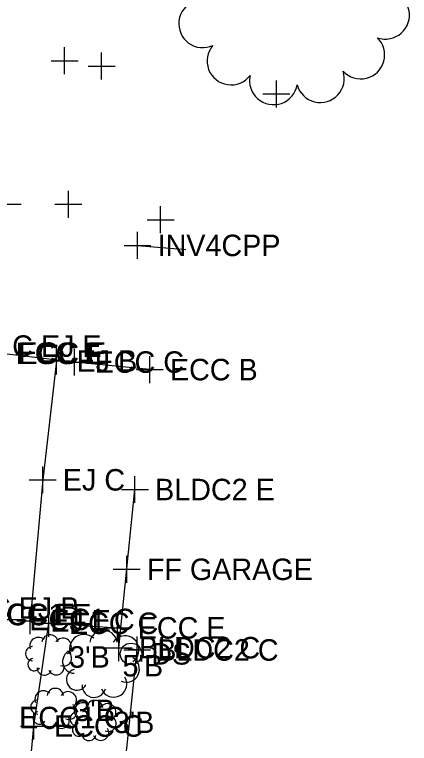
# Model space of a CAD drawing. Extents: x 1363693 to 1365209, y 422201 to 424153.
# Drawn here: x 1364303.2 to 1364332.7, y 423219.1 to 423273.4 of the extents above; entities that cross this region are included whole.
import ezdxf

# ---------------------------------------------------------------- set-up
doc = ezdxf.new("R2010")
doc.units = 0
for name, color, linetype in [('BD_X_Building', 7, 'Continuous'), ('DR_X_Cells', 7, 'Continuous'), ('DR_X_Storm_Sewer', 7, 'Continuous'), ('DR_X_Text', 7, 'Continuous'), ('PV_X_Driveway', 7, 'Continuous'), ('PV_X_Joint', 7, 'Continuous'), ('SV_X_Original_Ground', 7, 'Continuous'), ('SV_X_Random_Point', 7, 'Continuous'), ('SV_X_Shot_Marker', 7, 'Continuous'), ('VG_X_Cells', 7, 'Continuous'), ('VG_X_Text', 7, 'Continuous')]:
    doc.layers.add(name, color=color, linetype=linetype)

msp = doc.modelspace()

# ---------------------------------------------------------------- linework, layer by layer
at = {"layer": 'BD_X_Building'}
for p, q in [((1364311.011, 423226.269), (1364312.217, 423238.053)), ((1364308.379, 423188.009), (1364312.381, 423226.1)), ((1364312.381, 423226.1), (1364311.011, 423226.269))]:
    msp.add_line(p, q, dxfattribs=at)
at = {"layer": 'DR_X_Cells'}
msp.add_circle((1364311.927, 423225.811), 0.8, dxfattribs=at)
at = {"layer": 'DR_X_Storm_Sewer'}
msp.add_line((1364312.403, 423256.235), (1364315.998, 423255.922), dxfattribs=at)
at = {"layer": 'PV_X_Driveway'}
for points in [[(1364313.322, 423246.984), (1364307.716, 423247.545), (1364302.036, 423248.209)], [(1364307.951, 423213.96), (1364307.056, 423214.081), (1364306.045, 423214.191), (1364305.109, 423214.273), (1364304.925, 423213.804), (1364304.089, 423213.915), (1364304.691, 423220.437), (1364305.801, 423228.091), (1364310.926, 423227.748)]]:
    msp.add_lwpolyline(points, dxfattribs=at)
at = {"layer": 'PV_X_Joint'}
for p, q in [((1364306.365, 423247.626), (1364305.343, 423238.774)), ((1364305.343, 423238.774), (1364304.41, 423228.273))]:
    msp.add_line(p, q, dxfattribs=at)
at = {"layer": 'SV_X_Original_Ground'}
for p, q in [((1364306.981, 423268.99), (1364306.981, 423270.99)), ((1364309.735, 423268.597), (1364309.735, 423270.597)), ((1364305.981, 423269.99), (1364307.981, 423269.99)), ((1364308.735, 423269.597), (1364310.735, 423269.597)), ((1364322.756, 423266.512), (1364322.756, 423268.512)), ((1364321.756, 423267.512), (1364323.756, 423267.512)), ((1364307.257, 423258.295), (1364307.257, 423260.295)), ((1364301.735, 423259.314), (1364303.735, 423259.314)), ((1364306.257, 423259.295), (1364308.257, 423259.295)), ((1364314.132, 423257.149), (1364314.132, 423259.149)), ((1364313.132, 423258.149), (1364315.132, 423258.149))]:
    msp.add_line(p, q, dxfattribs=at)
at = {"layer": 'SV_X_Random_Point'}
for p, q in [((1364311.603, 423231.108), (1364311.603, 423233.108)), ((1364310.603, 423232.108), (1364312.603, 423232.108))]:
    msp.add_line(p, q, dxfattribs=at)
at = {"layer": 'SV_X_Shot_Marker'}
for p, q in [((1364312.403, 423255.235), (1364312.403, 423257.235)), ((1364311.403, 423256.235), (1364313.403, 423256.235)), ((1364306.365, 423246.626), (1364306.365, 423248.626)), ((1364307.716, 423246.545), (1364307.716, 423248.545)), ((1364313.322, 423245.984), (1364313.322, 423247.984)), ((1364305.365, 423247.626), (1364307.365, 423247.626)), ((1364306.716, 423247.545), (1364308.716, 423247.545)), ((1364312.322, 423246.984), (1364314.322, 423246.984)), ((1364305.343, 423237.774), (1364305.343, 423239.774)), ((1364304.343, 423238.774), (1364306.343, 423238.774)), ((1364312.217, 423237.053), (1364312.217, 423239.053)), ((1364311.217, 423238.053), (1364313.217, 423238.053)), ((1364304.41, 423227.273), (1364304.41, 423229.273)), ((1364305.801, 423227.091), (1364305.801, 423229.091)), ((1364310.926, 423226.748), (1364310.926, 423228.748)), ((1364301.853, 423228.374), (1364303.853, 423228.374)), ((1364303.41, 423228.273), (1364305.41, 423228.273)), ((1364304.801, 423228.091), (1364306.801, 423228.091)), ((1364309.926, 423227.748), (1364311.926, 423227.748)), ((1364311.011, 423225.269), (1364311.011, 423227.269)), ((1364312.381, 423225.1), (1364312.381, 423227.1)), ((1364310.011, 423226.269), (1364312.011, 423226.269)), ((1364311.381, 423226.1), (1364313.381, 423226.1)), ((1364304.691, 423219.437), (1364304.691, 423221.437)), ((1364303.691, 423220.437), (1364305.691, 423220.437))]:
    msp.add_line(p, q, dxfattribs=at)
at = {"layer": 'VG_X_Cells'}
for points in [[(1364306.506, 423226.696), (1364306.479, 423226.81), (1364306.43, 423226.917), (1364306.362, 423227.012), (1364306.278, 423227.093), (1364306.179, 423227.156), (1364306.07, 423227.2), (1364305.955, 423227.222), (1364305.838, 423227.222), (1364305.723, 423227.2), (1364305.614, 423227.156), (1364305.516, 423227.093), (1364305.431, 423227.012), (1364305.363, 423226.917), (1364305.315, 423226.81), (1364305.287, 423226.696)], [(1364309.147, 423226.976), (1364308.984, 423227.098), (1364308.801, 423227.188), (1364308.604, 423227.241), (1364308.4, 423227.256), (1364308.198, 423227.233), (1364308.003, 423227.172), (1364307.823, 423227.075), (1364307.665, 423226.947), (1364307.534, 423226.791), (1364307.434, 423226.612), (1364307.37, 423226.419), (1364307.344, 423226.216), (1364307.356, 423226.013), (1364307.406, 423225.815)], [(1364310.889, 423226.686), (1364310.843, 423226.876), (1364310.762, 423227.053), (1364310.649, 423227.212), (1364310.508, 423227.347), (1364310.344, 423227.453), (1364310.162, 423227.525), (1364309.971, 423227.562), (1364309.776, 423227.562), (1364309.584, 423227.525), (1364309.403, 423227.453), (1364309.238, 423227.347), (1364309.097, 423227.212), (1364308.984, 423227.053), (1364308.903, 423226.876), (1364308.857, 423226.686)], [(1364312.05, 423225.235), (1364312.201, 423225.357), (1364312.327, 423225.505), (1364312.423, 423225.674), (1364312.487, 423225.858), (1364312.515, 423226.051), (1364312.507, 423226.245), (1364312.463, 423226.435), (1364312.385, 423226.613), (1364312.275, 423226.773), (1364312.138, 423226.911), (1364311.977, 423227.021), (1364311.799, 423227.099), (1364311.609, 423227.143), (1364311.415, 423227.15), (1364311.223, 423227.122), (1364311.039, 423227.059), (1364310.87, 423226.963), (1364310.721, 423226.837), (1364310.599, 423226.686)], [(1364305.461, 423226.87), (1364305.363, 423226.944), (1364305.253, 423226.998), (1364305.135, 423227.03), (1364305.013, 423227.039), (1364304.891, 423227.025), (1364304.775, 423226.988), (1364304.667, 423226.93), (1364304.572, 423226.853), (1364304.493, 423226.759), (1364304.433, 423226.652), (1364304.395, 423226.536), (1364304.379, 423226.415), (1364304.386, 423226.292), (1364304.416, 423226.174)], [(1364307.203, 423225.826), (1364307.294, 423225.899), (1364307.369, 423225.988), (1364307.427, 423226.089), (1364307.465, 423226.2), (1364307.482, 423226.315), (1364307.477, 423226.432), (1364307.451, 423226.546), (1364307.404, 423226.652), (1364307.338, 423226.749), (1364307.255, 423226.831), (1364307.159, 423226.897), (1364307.052, 423226.944), (1364306.938, 423226.97), (1364306.822, 423226.975), (1364306.706, 423226.958), (1364306.596, 423226.92), (1364306.495, 423226.862), (1364306.406, 423226.787), (1364306.332, 423226.696)], [(1364304.591, 423226.348), (1364304.494, 423226.339), (1364304.402, 423226.313), (1364304.315, 423226.27), (1364304.239, 423226.212), (1364304.174, 423226.14), (1364304.123, 423226.058), (1364304.088, 423225.968), (1364304.07, 423225.874), (1364304.07, 423225.777), (1364304.088, 423225.683), (1364304.123, 423225.593), (1364304.174, 423225.511), (1364304.239, 423225.439), (1364304.315, 423225.381), (1364304.402, 423225.338), (1364304.494, 423225.312), (1364304.591, 423225.303)], [(1364307.696, 423226.105), (1364307.536, 423226.09), (1364307.382, 423226.047), (1364307.238, 423225.975), (1364307.11, 423225.878), (1364307.001, 423225.759), (1364306.917, 423225.623), (1364306.859, 423225.473), (1364306.829, 423225.315), (1364306.829, 423225.154), (1364306.859, 423224.996), (1364306.917, 423224.846), (1364307.001, 423224.71), (1364307.11, 423224.591), (1364307.238, 423224.494), (1364307.382, 423224.423), (1364307.536, 423224.379), (1364307.696, 423224.364)], [(1364306.68, 423224.955), (1364306.786, 423224.92), (1364306.896, 423224.905), (1364307.007, 423224.912), (1364307.115, 423224.939), (1364307.215, 423224.987), (1364307.305, 423225.052), (1364307.381, 423225.134), (1364307.44, 423225.228), (1364307.48, 423225.332), (1364307.5, 423225.441), (1364307.498, 423225.552), (1364307.476, 423225.661), (1364307.433, 423225.764), (1364307.372, 423225.857), (1364307.294, 423225.936), (1364307.203, 423226)], [(1364311.179, 423223.783), (1364311.355, 423223.725), (1364311.539, 423223.701), (1364311.724, 423223.712), (1364311.903, 423223.758), (1364312.071, 423223.837), (1364312.221, 423223.946), (1364312.347, 423224.082), (1364312.445, 423224.239), (1364312.512, 423224.412), (1364312.545, 423224.594), (1364312.542, 423224.779), (1364312.505, 423224.961), (1364312.434, 423225.132), (1364312.332, 423225.287), (1364312.202, 423225.419), (1364312.05, 423225.525)], [(1364304.591, 423225.477), (1364304.504, 423225.445), (1364304.425, 423225.398), (1364304.357, 423225.335), (1364304.303, 423225.261), (1364304.264, 423225.177), (1364304.242, 423225.088), (1364304.238, 423224.995), (1364304.252, 423224.904), (1364304.284, 423224.818), (1364304.332, 423224.739), (1364304.394, 423224.671), (1364304.468, 423224.616), (1364304.552, 423224.577), (1364304.641, 423224.555), (1364304.733, 423224.551), (1364304.825, 423224.565), (1364304.911, 423224.596), (1364304.99, 423224.644), (1364305.058, 423224.706), (1364305.113, 423224.781)], [(1364305.81, 423224.606), (1364305.862, 423224.505), (1364305.933, 423224.416), (1364306.02, 423224.342), (1364306.119, 423224.287), (1364306.227, 423224.252), (1364306.341, 423224.238), (1364306.454, 423224.247), (1364306.564, 423224.277), (1364306.666, 423224.328), (1364306.756, 423224.397), (1364306.831, 423224.483), (1364306.888, 423224.582), (1364306.924, 423224.69), (1364306.94, 423224.802), (1364306.933, 423224.916), (1364306.904, 423225.026), (1364306.855, 423225.129)], [(1364304.939, 423224.781), (1364304.945, 423224.678), (1364304.97, 423224.578), (1364305.014, 423224.485), (1364305.075, 423224.403), (1364305.15, 423224.333), (1364305.238, 423224.279), (1364305.334, 423224.243), (1364305.436, 423224.226), (1364305.538, 423224.229), (1364305.639, 423224.252), (1364305.733, 423224.293), (1364305.817, 423224.351), (1364305.889, 423224.425), (1364305.945, 423224.511), (1364305.984, 423224.606)], [(1364307.696, 423224.654), (1364307.552, 423224.601), (1364307.421, 423224.521), (1364307.307, 423224.417), (1364307.217, 423224.293), (1364307.152, 423224.154), (1364307.116, 423224.005), (1364307.109, 423223.851), (1364307.132, 423223.699), (1364307.185, 423223.555), (1364307.265, 423223.423), (1364307.369, 423223.31), (1364307.492, 423223.219), (1364307.632, 423223.154), (1364307.781, 423223.117), (1364307.934, 423223.111), (1364308.086, 423223.134), (1364308.231, 423223.186), (1364308.362, 423223.266), (1364308.476, 423223.369), (1364308.567, 423223.493)], [(1364309.728, 423223.203), (1364309.815, 423223.034), (1364309.934, 423222.886), (1364310.078, 423222.763), (1364310.244, 423222.67), (1364310.424, 423222.612), (1364310.613, 423222.589), (1364310.802, 423222.603), (1364310.985, 423222.653), (1364311.155, 423222.738), (1364311.305, 423222.854), (1364311.43, 423222.997), (1364311.525, 423223.162), (1364311.586, 423223.341), (1364311.611, 423223.529), (1364311.6, 423223.719), (1364311.552, 423223.903), (1364311.47, 423224.073)], [(1364308.277, 423223.493), (1364308.286, 423223.322), (1364308.328, 423223.156), (1364308.402, 423223.001), (1364308.503, 423222.863), (1364308.629, 423222.747), (1364308.775, 423222.657), (1364308.936, 423222.597), (1364309.105, 423222.569), (1364309.276, 423222.574), (1364309.443, 423222.611), (1364309.6, 423222.68), (1364309.741, 423222.778), (1364309.86, 423222.901), (1364309.954, 423223.044), (1364310.018, 423223.203)], [(1364305.845, 423222.891), (1364305.747, 423222.965), (1364305.637, 423223.019), (1364305.519, 423223.051), (1364305.397, 423223.06), (1364305.275, 423223.046), (1364305.159, 423223.009), (1364305.051, 423222.951), (1364304.956, 423222.874), (1364304.877, 423222.78), (1364304.817, 423222.673), (1364304.779, 423222.557), (1364304.763, 423222.436), (1364304.77, 423222.313), (1364304.8, 423222.195)], [(1364306.89, 423222.717), (1364306.863, 423222.831), (1364306.814, 423222.938), (1364306.746, 423223.033), (1364306.662, 423223.114), (1364306.563, 423223.177), (1364306.454, 423223.221), (1364306.339, 423223.243), (1364306.222, 423223.243), (1364306.107, 423223.221), (1364305.998, 423223.177), (1364305.9, 423223.114), (1364305.815, 423223.033), (1364305.747, 423222.938), (1364305.699, 423222.831), (1364305.671, 423222.717)], [(1364307.587, 423221.847), (1364307.678, 423221.92), (1364307.753, 423222.009), (1364307.811, 423222.11), (1364307.849, 423222.221), (1364307.866, 423222.336), (1364307.861, 423222.453), (1364307.835, 423222.567), (1364307.788, 423222.673), (1364307.722, 423222.77), (1364307.639, 423222.852), (1364307.543, 423222.918), (1364307.436, 423222.965), (1364307.322, 423222.991), (1364307.206, 423222.996), (1364307.09, 423222.979), (1364306.98, 423222.941), (1364306.879, 423222.883), (1364306.79, 423222.808), (1364306.716, 423222.717)], [(1364304.975, 423222.369), (1364304.878, 423222.36), (1364304.786, 423222.334), (1364304.699, 423222.291), (1364304.623, 423222.233), (1364304.558, 423222.161), (1364304.507, 423222.079), (1364304.472, 423221.989), (1364304.454, 423221.895), (1364304.454, 423221.798), (1364304.472, 423221.704), (1364304.507, 423221.614), (1364304.558, 423221.532), (1364304.623, 423221.46), (1364304.699, 423221.402), (1364304.786, 423221.359), (1364304.878, 423221.333), (1364304.975, 423221.324)], [(1364309.827, 423221.823), (1364309.8, 423221.937), (1364309.751, 423222.044), (1364309.683, 423222.139), (1364309.599, 423222.22), (1364309.5, 423222.283), (1364309.391, 423222.327), (1364309.276, 423222.349), (1364309.159, 423222.349), (1364309.044, 423222.327), (1364308.935, 423222.283), (1364308.837, 423222.22), (1364308.752, 423222.139), (1364308.684, 423222.044), (1364308.636, 423221.937), (1364308.608, 423221.823)], [(1364307.064, 423220.976), (1364307.17, 423220.941), (1364307.28, 423220.926), (1364307.391, 423220.933), (1364307.499, 423220.96), (1364307.599, 423221.008), (1364307.689, 423221.073), (1364307.765, 423221.155), (1364307.824, 423221.249), (1364307.864, 423221.353), (1364307.884, 423221.462), (1364307.882, 423221.573), (1364307.86, 423221.682), (1364307.817, 423221.785), (1364307.756, 423221.878), (1364307.678, 423221.957), (1364307.587, 423222.021)], [(1364308.782, 423221.997), (1364308.684, 423222.071), (1364308.574, 423222.125), (1364308.456, 423222.157), (1364308.334, 423222.166), (1364308.212, 423222.152), (1364308.096, 423222.115), (1364307.988, 423222.057), (1364307.893, 423221.98), (1364307.814, 423221.886), (1364307.754, 423221.779), (1364307.716, 423221.663), (1364307.7, 423221.542), (1364307.707, 423221.419), (1364307.737, 423221.301)], [(1364310.524, 423220.953), (1364310.615, 423221.026), (1364310.69, 423221.115), (1364310.748, 423221.216), (1364310.786, 423221.327), (1364310.803, 423221.442), (1364310.798, 423221.559), (1364310.772, 423221.673), (1364310.725, 423221.779), (1364310.659, 423221.876), (1364310.576, 423221.958), (1364310.48, 423222.024), (1364310.373, 423222.071), (1364310.259, 423222.097), (1364310.143, 423222.102), (1364310.027, 423222.085), (1364309.917, 423222.047), (1364309.816, 423221.989), (1364309.727, 423221.914), (1364309.653, 423221.823)], [(1364304.975, 423221.498), (1364304.888, 423221.466), (1364304.809, 423221.419), (1364304.741, 423221.356), (1364304.687, 423221.282), (1364304.648, 423221.198), (1364304.626, 423221.109), (1364304.622, 423221.016), (1364304.636, 423220.925), (1364304.668, 423220.839), (1364304.716, 423220.76), (1364304.778, 423220.692), (1364304.852, 423220.637), (1364304.936, 423220.598), (1364305.025, 423220.576), (1364305.117, 423220.572), (1364305.209, 423220.586), (1364305.295, 423220.617), (1364305.374, 423220.665), (1364305.442, 423220.727), (1364305.497, 423220.802)], [(1364306.194, 423220.627), (1364306.246, 423220.526), (1364306.317, 423220.437), (1364306.404, 423220.363), (1364306.503, 423220.308), (1364306.611, 423220.273), (1364306.725, 423220.259), (1364306.838, 423220.268), (1364306.948, 423220.298), (1364307.05, 423220.349), (1364307.14, 423220.418), (1364307.215, 423220.504), (1364307.272, 423220.603), (1364307.308, 423220.711), (1364307.324, 423220.823), (1364307.317, 423220.937), (1364307.288, 423221.047), (1364307.239, 423221.15)], [(1364307.912, 423221.475), (1364307.815, 423221.466), (1364307.723, 423221.44), (1364307.636, 423221.397), (1364307.56, 423221.339), (1364307.495, 423221.267), (1364307.444, 423221.185), (1364307.409, 423221.095), (1364307.391, 423221.001), (1364307.391, 423220.904), (1364307.409, 423220.81), (1364307.444, 423220.72), (1364307.495, 423220.638), (1364307.56, 423220.566), (1364307.636, 423220.508), (1364307.723, 423220.465), (1364307.815, 423220.439), (1364307.912, 423220.43)], [(1364305.323, 423220.802), (1364305.329, 423220.699), (1364305.354, 423220.599), (1364305.398, 423220.506), (1364305.459, 423220.424), (1364305.534, 423220.354), (1364305.622, 423220.3), (1364305.718, 423220.264), (1364305.82, 423220.247), (1364305.922, 423220.25), (1364306.023, 423220.273), (1364306.117, 423220.314), (1364306.201, 423220.372), (1364306.273, 423220.446), (1364306.329, 423220.532), (1364306.368, 423220.627)], [(1364307.912, 423220.604), (1364307.825, 423220.572), (1364307.746, 423220.525), (1364307.678, 423220.462), (1364307.624, 423220.388), (1364307.585, 423220.304), (1364307.563, 423220.215), (1364307.559, 423220.122), (1364307.573, 423220.031), (1364307.605, 423219.945), (1364307.653, 423219.866), (1364307.715, 423219.798), (1364307.789, 423219.743), (1364307.873, 423219.704), (1364307.962, 423219.682), (1364308.054, 423219.678), (1364308.146, 423219.692), (1364308.232, 423219.723), (1364308.311, 423219.771), (1364308.379, 423219.833), (1364308.434, 423219.908)], [(1364310.001, 423220.082), (1364310.107, 423220.047), (1364310.217, 423220.032), (1364310.328, 423220.039), (1364310.436, 423220.066), (1364310.536, 423220.114), (1364310.626, 423220.179), (1364310.702, 423220.261), (1364310.761, 423220.355), (1364310.801, 423220.459), (1364310.821, 423220.568), (1364310.819, 423220.679), (1364310.797, 423220.788), (1364310.754, 423220.891), (1364310.693, 423220.984), (1364310.615, 423221.063), (1364310.524, 423221.127)], [(1364309.131, 423219.733), (1364309.183, 423219.632), (1364309.254, 423219.543), (1364309.341, 423219.469), (1364309.44, 423219.414), (1364309.548, 423219.379), (1364309.662, 423219.365), (1364309.775, 423219.374), (1364309.885, 423219.404), (1364309.987, 423219.455), (1364310.077, 423219.524), (1364310.152, 423219.61), (1364310.209, 423219.709), (1364310.245, 423219.817), (1364310.261, 423219.929), (1364310.254, 423220.043), (1364310.225, 423220.153), (1364310.176, 423220.256)], [(1364308.26, 423219.908), (1364308.266, 423219.805), (1364308.291, 423219.705), (1364308.335, 423219.612), (1364308.396, 423219.53), (1364308.471, 423219.46), (1364308.559, 423219.406), (1364308.655, 423219.37), (1364308.757, 423219.353), (1364308.859, 423219.356), (1364308.96, 423219.379), (1364309.054, 423219.42), (1364309.138, 423219.478), (1364309.21, 423219.552), (1364309.266, 423219.638), (1364309.305, 423219.733)]]:
    msp.add_lwpolyline(points, dxfattribs=at)
for centre, start, end in [((1364330.878, 423273.388), 250.4718, 73.3545), ((1364317.266, 423272.75), 112.0103, 294.8929), ((1364329.033, 423270.428), 222.7795, 45.6622), ((1364319.379, 423269.975), 139.7026, 322.5852), ((1364326.024, 423268.664), 195.0872, 17.9699), ((1364322.54, 423268.501), 167.3949, 350.2776)]:
    msp.add_arc(centre, 1.786, start, end, dxfattribs=at)

# ---------------------------------------------------------------- texts
at = {"layer": 'DR_X_Text'}
msp.add_text('DS', height=1.6, dxfattribs=at).set_placement((1364313.427, 423225.011))
at = {"layer": 'SV_X_Random_Point'}
msp.add_text('FF GARAGE', height=1.6, dxfattribs=at).set_placement((1364313.103, 423231.308))
at = {"layer": 'SV_X_Shot_Marker'}
for s, p in [('INV4CPP', (1364313.903, 423255.435)), ('ECC C EJ E', (1364297.957, 423247.935)), ('ECC E', (1364303.322, 423247.397)), ('ECC E', (1364303.536, 423247.409)), ('EJ B', (1364307.865, 423246.826)), ('ECC C', (1364309.216, 423246.745)), ('ECC B', (1364314.822, 423246.184)), ('EJ C', (1364306.843, 423237.974)), ('BLDC2 E', (1364313.717, 423237.253)), ('ECC C EJ B', (1364296.303, 423228.428)), ('ECC E', (1364301.19, 423227.957)), ('ECC1 E', (1364301.252, 423227.935)), ('ECC1 C', (1364304.353, 423227.574)), ('EJ E', (1364305.91, 423227.473)), ('ECC C', (1364307.301, 423227.291)), ('ECC E', (1364312.426, 423226.948)), ('BLDC2 C', (1364312.511, 423225.469)), ('BLDC2 C', (1364313.881, 423225.3)), ('ECC1 C', (1364303.59, 423220.269)), ('ECC C', (1364306.191, 423219.637))]:
    msp.add_text(s, height=1.6, dxfattribs=at).set_placement(p)
at = {"layer": 'VG_X_Text'}
for s, p in [("3'B", (1364307.314, 423224.782)), ("5'B", (1364311.29, 423224.13)), ("3'B", (1364307.698, 423220.803)), ("3'B", (1364310.635, 423219.909))]:
    msp.add_text(s, height=1.6, dxfattribs=at).set_placement(p)

doc.saveas('drawing.dxf')
